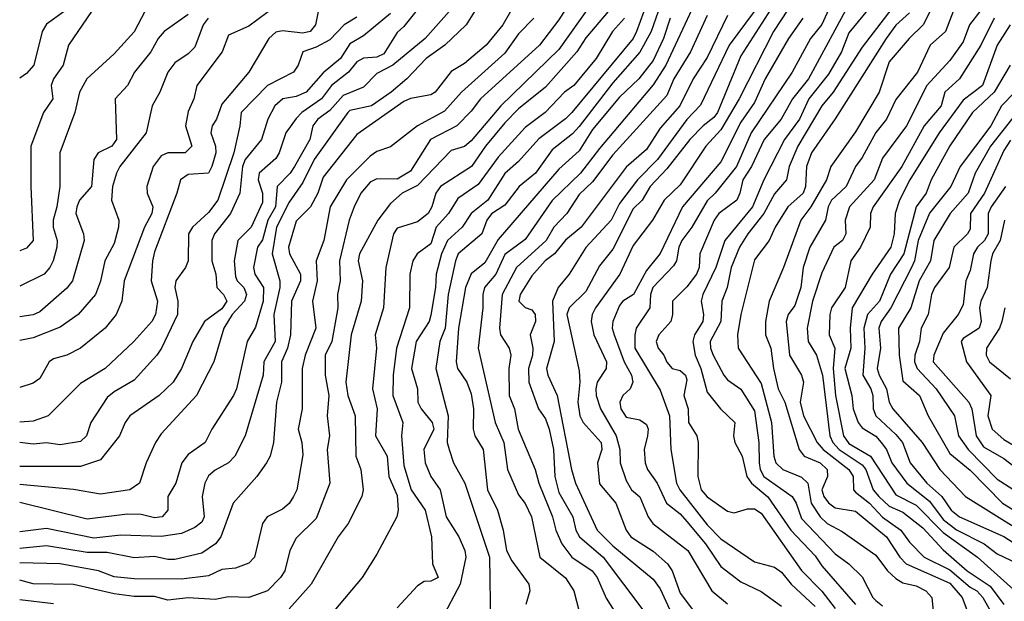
# Model space of a CAD drawing. Header units: metres. Extents: x -51132 to -49532, y -231222 to -229437.
# Tile 311 of 656: x -51132 to -51059, y -229855 to -229812. Entities that reach past the tile are written whole.
import ezdxf

# ---------------------------------------------------------------- set-up
doc = ezdxf.new("R2010")
doc.units = ezdxf.units.M
for name, color, linetype in [('CONTOUR_HALF', 8, 'Continuous'), ('CONTOUR_INDEX', 1, 'Continuous'), ('CONTOUR_INTER', 3, 'Continuous')]:
    doc.layers.add(name, color=color, linetype=linetype)

msp = doc.modelspace()

# ---------------------------------------------------------------- linework, layer by layer
at = {"layer": 'CONTOUR_HALF'}
for points, elevation in [([(-51062.808, -229808.759), (-51064.565, -229812.259), (-51065.598, -229813.259), (-51067.08, -229815.003), (-51067.832, -229817.259), (-51069.58, -229820.191), (-51071.401, -229822.759), (-51071.727, -229823.759), (-51072.886, -229825.759), (-51073.643, -229826.759), (-51074.918, -229830.259), (-51075.982, -229832.759), (-51076.26, -229834.259), (-51076.252, -229835.259), (-51075.864, -229836.259), (-51075.672, -229837.759), (-51075.31, -229839.259), (-51074.812, -229840.259), (-51073.763, -229843.759), (-51073.385, -229844.259), (-51072.196, -229844.759), (-51071.679, -229845.259), (-51071.652, -229845.759), (-51072.068, -229846.759), (-51071.928, -229847.259), (-51071.58, -229847.727), (-51071.08, -229848.091), (-51069.58, -229848.351), (-51067.269, -229850.259), (-51066.295, -229851.759), (-51065.831, -229852.259), (-51062.58, -229853.682), (-51061.66, -229854.759), (-51061.106, -229856.259)], 48.5), ([(-51110.58, -229809.36), (-51114.58, -229812.361), (-51116.08, -229813.014), (-51116.567, -229814.259), (-51118.438, -229816.759), (-51118.666, -229817.759), (-51119.08, -229818.693), (-51119.281, -229819.759), (-51118.8, -229821.259), (-51119.298, -229821.759), (-51120.58, -229821.766), (-51121.08, -229821.966), (-51121.68, -229822.759), (-51122.16, -229824.259), (-51122.121, -229824.759), (-51121.714, -229825.759), (-51121.782, -229826.259), (-51122.315, -229827.259), (-51123.842, -229831.259), (-51123.993, -229832.759), (-51124.427, -229833.759), (-51125.242, -229834.759), (-51127.066, -229836.259), (-51128.08, -229836.762), (-51129.08, -229837.045), (-51129.382, -229837.259), (-51130.08, -229838.506), (-51130.58, -229838.843), (-51131.58, -229839.168)], 62.5), ([(-51097.222, -229810.259), (-51098.456, -229812.259), (-51100.05, -229813.759), (-51101.434, -229814.759), (-51102.859, -229816.259), (-51104.016, -229817.259), (-51105.471, -229818.259), (-51107.08, -229818.61), (-51107.236, -229818.759), (-51109.734, -229822.259), (-51110.58, -229823.944), (-51111.58, -229825.406), (-51112.535, -229827.259), (-51112.842, -229829.259), (-51112.285, -229831.259), (-51112.28, -229831.759), (-51112.724, -229833.759), (-51112.627, -229835.759), (-51113.467, -229837.259), (-51113.514, -229838.259), (-51114.855, -229842.759), (-51115.626, -229844.259), (-51116.08, -229844.749), (-51117.08, -229845.289), (-51117.58, -229845.73), (-51117.837, -229846.259), (-51118.044, -229847.259), (-51117.907, -229848.759), (-51118.08, -229849.159), (-51118.58, -229849.551), (-51119.58, -229850), (-51121.08, -229850.222), (-51124.08, -229850.134), (-51126.08, -229850.341), (-51129.58, -229849.63), (-51131.58, -229849.882)], 59.5), ([(-51069.838, -229810.259), (-51073.062, -229816.259), (-51074.249, -229817.759), (-51075.102, -229819.259), (-51076.346, -229820.759), (-51077.284, -229822.759), (-51077.942, -229823.759), (-51078.149, -229824.759), (-51078.385, -229825.259), (-51079.715, -229826.259), (-51080.07, -229826.759), (-51081.139, -229829.259), (-51081.167, -229830.259), (-51081.366, -229830.759), (-51082.08, -229831.686), (-51083.159, -229832.759), (-51083.145, -229833.759), (-51083.269, -229834.259), (-51084.157, -229835.259), (-51084.359, -229835.759), (-51084.213, -229836.259), (-51083.794, -229836.759), (-51083.58, -229837.292), (-51083.189, -229837.759), (-51082.58, -229837.915), (-51082.19, -229838.259), (-51082.08, -229838.601), (-51082.302, -229839.759), (-51081.98, -229840.759), (-51081.958, -229841.759), (-51081.34, -229842.759), (-51081.238, -229843.259), (-51081.269, -229845.759), (-51081.039, -229846.759), (-51080.58, -229847.283), (-51079.08, -229848.35), (-51078.58, -229848.476), (-51077.58, -229848.159), (-51077.08, -229848.177), (-51076.58, -229848.487), (-51073.58, -229852.736), (-51072.08, -229854.283), (-51071.08, -229855.56)], 50.5), ([(-51066.08, -229809.955), (-51069.08, -229813.926), (-51071.247, -229817.259), (-51072.08, -229818.273), (-51073.85, -229821.259), (-51074.511, -229822.759), (-51074.706, -229823.759), (-51075.58, -229824.795), (-51076.378, -229826.259), (-51077.563, -229827.759), (-51078.18, -229828.759), (-51078.808, -229830.259), (-51079.104, -229831.759), (-51079.487, -229832.759), (-51079.557, -229834.259), (-51080.354, -229835.759), (-51080.34, -229836.259), (-51080.143, -229836.759), (-51079.35, -229838.259), (-51079.08, -229838.604), (-51078.08, -229839.296), (-51077.08, -229840.907), (-51076.754, -229843.259), (-51076.727, -229844.759), (-51076.652, -229845.259), (-51076.38, -229845.759), (-51074.289, -229847.259), (-51073.969, -229847.759), (-51073.58, -229848.883), (-51071.08, -229851.503), (-51070.08, -229852.251), (-51069.08, -229853.212), (-51068.299, -229854.759), (-51068.08, -229854.98), (-51067.58, -229855.364)], 49.5), ([(-51102.201, -229811.259), (-51103.08, -229812.379), (-51103.58, -229812.817), (-51104.58, -229814.403), (-51105.08, -229814.652), (-51106.08, -229814.721), (-51106.58, -229814.996), (-51107.193, -229815.759), (-51108.452, -229816.759), (-51109.181, -229817.759), (-51110.647, -229818.759), (-51111.08, -229819.203), (-51111.844, -229820.259), (-51112.329, -229821.759), (-51112.58, -229822.182), (-51113.819, -229823.259), (-51113.892, -229823.759), (-51113.579, -229824.759), (-51113.58, -229825.434), (-51114.41, -229827.259), (-51115.392, -229828.259), (-51115.663, -229829.759), (-51115.58, -229830.926), (-51115.438, -229831.259), (-51114.944, -229831.759), (-51114.75, -229832.259), (-51114.9, -229832.759), (-51115.818, -229833.759), (-51116.426, -229834.759), (-51117.181, -229837.259), (-51118.477, -229839.759), (-51121.08, -229842.616), (-51121.516, -229843.259), (-51122.206, -229844.759), (-51122.7, -229846.259), (-51123.419, -229846.759), (-51125.58, -229847.091), (-51127.58, -229846.736), (-51131.58, -229846.363)], 60.5), ([(-51126.257, -229811.259), (-51127.954, -229813.759), (-51128.349, -229815.259), (-51129.066, -229816.259), (-51129.253, -229816.759), (-51129.118, -229817.759), (-51129.805, -229818.759), (-51130.75, -229821.259), (-51130.753, -229824.259), (-51130.569, -229828.259), (-51131.08, -229828.831), (-51131.58, -229829.022)], 64.5), ([(-51089.212, -229810.759), (-51091.58, -229814.099), (-51095.897, -229818.259), (-51098.08, -229820.873), (-51098.58, -229821.274), (-51099.58, -229821.575), (-51102.08, -229824.174), (-51103.2, -229824.759), (-51104.08, -229825.519), (-51105.025, -229826.759), (-51106.368, -229829.259), (-51106.464, -229829.759), (-51106.144, -229831.259), (-51106.258, -229832.759), (-51106.999, -229835.259), (-51107.397, -229838.759), (-51107.227, -229839.759), (-51106.693, -229841.259), (-51106.653, -229844.259), (-51106.268, -229845.259), (-51106.109, -229846.759), (-51106.191, -229847.259), (-51107.214, -229849.259), (-51107.951, -229850.259), (-51109.962, -229853.759), (-51111.58, -229855.583)], 57.5), ([(-51084.209, -229811.259), (-51084.737, -229812.759), (-51085.58, -229814.295), (-51087.58, -229816.554), (-51090.08, -229819.793), (-51090.58, -229820.337), (-51092.08, -229821.531), (-51093.316, -229823.259), (-51094.521, -229824.259), (-51095.58, -229825.628), (-51096.58, -229826.288), (-51096.933, -229826.759), (-51097.292, -229827.759), (-51099.056, -229829.259), (-51099.246, -229829.759), (-51099.787, -229832.259), (-51100.025, -229834.759), (-51100.413, -229835.759), (-51100.718, -229837.759), (-51099.798, -229841.259), (-51099.87, -229843.259), (-51099.731, -229843.759), (-51099.402, -229844.759), (-51098.551, -229846.259), (-51096.739, -229851.759), (-51096.645, -229856.759)], 55.5), ([(-51081.536, -229810.759), (-51083.652, -229815.259), (-51084.58, -229816.7), (-51088.58, -229821.438), (-51089.967, -229823.259), (-51092.08, -229825.286), (-51094.08, -229828.189), (-51095.58, -229829.304), (-51096.25, -229830.759), (-51097.093, -229831.759), (-51097.236, -229832.259), (-51097.222, -229833.259), (-51097.561, -229836.259), (-51096.298, -229841.759), (-51095.657, -229843.259), (-51095.406, -229845.259), (-51094.58, -229847.137), (-51094.08, -229847.775), (-51093.606, -229848.759), (-51093, -229851.759), (-51091.08, -229853.292), (-51090.479, -229854.259), (-51089.303, -229858.759)], 54.5), ([(-51075.646, -229810.759), (-51078.08, -229814.56), (-51079.805, -229818.759), (-51080.08, -229819.143), (-51080.884, -229819.759), (-51081.863, -229820.759), (-51083.58, -229822.936), (-51084.819, -229824.259), (-51085.402, -229825.259), (-51086.08, -229825.903), (-51087.58, -229828.892), (-51088.58, -229830.133), (-51089.58, -229832.044), (-51090.816, -229833.259), (-51090.998, -229833.759), (-51090.08, -229837.942), (-51090.026, -229838.759), (-51090.18, -229840.259), (-51090.024, -229841.259), (-51089.792, -229841.759), (-51088.458, -229843.259), (-51088.4, -229843.759), (-51088.727, -229844.759), (-51088.58, -229846.322), (-51087.368, -229847.759), (-51086.586, -229849.759), (-51086.256, -229850.259), (-51084.58, -229851.303), (-51083.528, -229852.259), (-51083.187, -229852.759), (-51082.58, -229854.426), (-51080.463, -229857.259)], 52.5), ([(-51060.367, -229811.259), (-51061.112, -229812.259), (-51061.58, -229813.506), (-51062.58, -229814.907), (-51064.29, -229816.759), (-51065.79, -229819.759), (-51067.58, -229822.157), (-51068.199, -229823.759), (-51070.031, -229825.759), (-51070.334, -229826.759), (-51070.291, -229827.759), (-51070.553, -229828.259), (-51071.183, -229828.759), (-51072.08, -229830.667), (-51072.758, -229832.759), (-51073.17, -229834.759), (-51073.08, -229835.759), (-51072.465, -229836.759), (-51072.017, -229838.259), (-51071.484, -229842.759), (-51071.269, -229843.259), (-51070.803, -229843.759), (-51069.08, -229844.903), (-51068.811, -229845.259), (-51068.264, -229846.759), (-51067.851, -229847.259), (-51067.08, -229847.962), (-51066.08, -229848.419), (-51064.58, -229849.582), (-51063.08, -229851.206), (-51061.284, -229852.759), (-51059.58, -229853.9), (-51058.58, -229855.265)], 47.5), ([(-51119.08, -229811.488), (-51120.867, -229812.759), (-51121.311, -229813.259), (-51121.858, -229814.259), (-51123.057, -229815.759), (-51123.589, -229816.759), (-51124.489, -229817.759), (-51124.401, -229820.759), (-51124.733, -229821.259), (-51125.763, -229821.759), (-51126.07, -229822.259), (-51126.252, -229824.259), (-51127.137, -229825.259), (-51127.352, -229825.759), (-51127.426, -229826.259), (-51126.847, -229827.759), (-51126.807, -229828.259), (-51127.66, -229831.259), (-51128.08, -229831.794), (-51130.08, -229833.562), (-51130.58, -229833.767), (-51131.58, -229833.914)], 63.5), ([(-51106.58, -229811.68), (-51107.507, -229812.259), (-51108.58, -229813.372), (-51109.58, -229813.915), (-51110.588, -229814.259), (-51110.934, -229815.259), (-51111.258, -229815.759), (-51113.209, -229816.759), (-51115.153, -229818.759), (-51115.246, -229819.759), (-51115.703, -229821.759), (-51116.872, -229825.259), (-51117.58, -229826.178), (-51118.757, -229827.259), (-51119.068, -229827.759), (-51119.093, -229829.759), (-51119.288, -229830.259), (-51119.994, -229831.259), (-51120.074, -229831.759), (-51119.846, -229832.759), (-51119.862, -229833.759), (-51121.055, -229836.259), (-51121.405, -229836.759), (-51123.08, -229838.615), (-51124.58, -229839.481), (-51125.08, -229839.897), (-51126.306, -229841.759), (-51126.621, -229842.759), (-51127.08, -229843.167), (-51128.58, -229843.429), (-51129.58, -229843.284), (-51130.58, -229843.366), (-51131.58, -229843.253)], 61.5), ([(-51093.433, -229811.759), (-51094.58, -229812.933), (-51095.58, -229814.353), (-51098.812, -229817.259), (-51100.08, -229818.667), (-51102.08, -229819.748), (-51104.08, -229821.302), (-51105.08, -229821.655), (-51105.58, -229822.013), (-51107.345, -229823.759), (-51108.553, -229825.759), (-51109.009, -229828.259), (-51109.589, -229829.759), (-51109.51, -229831.259), (-51109.869, -229832.759), (-51109.624, -229834.759), (-51110.402, -229836.759), (-51110.619, -229837.759), (-51110.626, -229840.759), (-51110.932, -229842.259), (-51110.641, -229843.259), (-51110.58, -229844.156), (-51111.027, -229846.759), (-51111.264, -229847.259), (-51111.58, -229847.782), (-51112.08, -229848.194), (-51113.234, -229848.759), (-51113.565, -229849.259), (-51114.166, -229851.759), (-51114.58, -229852.19), (-51115.58, -229852.564), (-51116.58, -229852.665), (-51117.58, -229853.142), (-51119.58, -229853.4), (-51123.08, -229853.362), (-51124.58, -229853.21), (-51125.732, -229852.759), (-51128.58, -229852.262), (-51131.58, -229852.186)], 58.5), ([(-51086.712, -229811.759), (-51087.595, -229812.759), (-51088.816, -229814.759), (-51090.47, -229816.759), (-51091.155, -229817.259), (-51092.601, -229818.759), (-51094.08, -229819.88), (-51096.08, -229822.074), (-51097.58, -229824.111), (-51099.08, -229825.155), (-51099.774, -229826.259), (-51100.687, -229827.259), (-51101.08, -229828.514), (-51102.092, -229829.259), (-51102.427, -229829.759), (-51102.649, -229830.759), (-51102.671, -229833.259), (-51103.64, -229836.259), (-51103.879, -229838.259), (-51103.892, -229839.759), (-51103.155, -229841.759), (-51103.255, -229842.759), (-51103.08, -229844.961), (-51102.546, -229846.759), (-51101.513, -229848.259), (-51101.044, -229850.259), (-51100.968, -229852.259), (-51100.547, -229853.259), (-51101.08, -229853.547), (-51101.58, -229853.56), (-51102.08, -229853.886), (-51103.58, -229855.525)], 56.5), ([(-51079.08, -229811.57), (-51080.58, -229814.669), (-51081.629, -229816.259), (-51082.622, -229818.259), (-51084.08, -229819.932), (-51085.08, -229821.497), (-51086.58, -229822.83), (-51089.925, -229827.259), (-51091.08, -229828.223), (-51091.92, -229829.259), (-51092.593, -229829.759), (-51093.58, -229830.89), (-51094.443, -229832.259), (-51094.559, -229832.759), (-51094.08, -229833.223), (-51093.58, -229833.405), (-51093.351, -229833.759), (-51093.322, -229834.259), (-51093.702, -229835.259), (-51093.511, -229836.259), (-51093.535, -229836.759), (-51093.836, -229837.759), (-51093.818, -229838.759), (-51093.097, -229840.759), (-51092.58, -229841.502), (-51092.313, -229842.259), (-51091.976, -229843.759), (-51091.89, -229845.759), (-51091.58, -229846.969), (-51090.555, -229848.759), (-51090.315, -229849.759), (-51090.042, -229850.259), (-51088.29, -229851.759), (-51085.284, -229855.759)], 53.5), ([(-51073.498, -229811.759), (-51074.555, -229813.259), (-51076.279, -229816.259), (-51077.08, -229818.009), (-51078.08, -229819.47), (-51079.58, -229822.419), (-51082.406, -229825.759), (-51084.08, -229829.223), (-51085.08, -229830.493), (-51086.047, -229832.259), (-51086.827, -229832.759), (-51087.08, -229833.087), (-51087.585, -229834.259), (-51087.63, -229834.759), (-51087.479, -229835.259), (-51086.74, -229837.259), (-51086.185, -229838.259), (-51086.106, -229838.759), (-51086.301, -229839.259), (-51086.849, -229839.759), (-51087.05, -229840.259), (-51086.981, -229840.759), (-51086.58, -229841.373), (-51085.58, -229841.569), (-51085.08, -229841.91), (-51084.958, -229842.259), (-51085.001, -229842.759), (-51085.261, -229843.759), (-51085.193, -229844.759), (-51085.017, -229845.259), (-51084.302, -229846.259), (-51083.591, -229847.759), (-51082.58, -229848.542), (-51082.08, -229849.119), (-51080.706, -229850.759), (-51079.58, -229852.441), (-51078.08, -229853.585), (-51076.58, -229854.315), (-51075.08, -229855.382)], 51.5), ([(-51058.104, -229812.259), (-51059.06, -229813.759), (-51060.168, -229816.759), (-51061.58, -229817.853), (-51063.368, -229820.259), (-51065.556, -229823.759), (-51066.306, -229825.259), (-51066.633, -229826.259), (-51066.706, -229827.759), (-51066.955, -229828.759), (-51068.347, -229830.759), (-51069.816, -229833.259), (-51069.975, -229834.759), (-51069.919, -229836.259), (-51070.359, -229837.759), (-51069.863, -229839.759), (-51069.759, -229840.759), (-51069.387, -229841.759), (-51069.08, -229842.148), (-51068.08, -229842.788), (-51067.672, -229843.259), (-51067.29, -229843.759), (-51066.872, -229844.759), (-51065.777, -229846.259), (-51064.08, -229847.608), (-51063.08, -229848.95), (-51062.08, -229849.737), (-51060.035, -229850.759), (-51059.08, -229851.519), (-51056.58, -229852.7)], 46.5), ([(-51057.754, -229817.259), (-51058.744, -229818.259), (-51059.538, -229819.759), (-51061.824, -229822.759), (-51062.518, -229824.259), (-51064.08, -229826.242), (-51064.926, -229828.259), (-51065.212, -229829.759), (-51065.421, -229830.259), (-51066.953, -229833.259), (-51067.663, -229834.259), (-51067.837, -229834.759), (-51067.717, -229836.259), (-51067.976, -229837.759), (-51067.835, -229838.259), (-51067.28, -229839.259), (-51067.072, -229840.259), (-51066.817, -229840.759), (-51064.622, -229843.259), (-51063.311, -229845.259), (-51061.428, -229847.259), (-51057.407, -229849.759)], 45.5), ([(-51058.08, -229820.805), (-51058.58, -229821.576), (-51060.003, -229824.759), (-51061.037, -229826.259), (-51061.08, -229827.407), (-51061.275, -229827.759), (-51062.288, -229828.759), (-51062.623, -229830.259), (-51063.73, -229831.759), (-51063.935, -229832.259), (-51064.195, -229833.759), (-51064.701, -229834.759), (-51064.838, -229835.759), (-51065.175, -229836.759), (-51065.206, -229837.259), (-51064.999, -229837.759), (-51063.604, -229839.259), (-51062.228, -229841.259), (-51061.946, -229842.759), (-51061.215, -229843.759), (-51059.08, -229845.957), (-51055.58, -229848.205)], 44.5), ([(-51058.52, -229826.759), (-51058.848, -229828.259), (-51059.413, -229829.259), (-51059.545, -229829.759), (-51059.807, -229831.759), (-51060.283, -229832.759), (-51060.375, -229833.259), (-51060.253, -229834.259), (-51060.395, -229834.759), (-51061.58, -229835.532), (-51061.743, -229835.759), (-51061.339, -229837.259), (-51059.536, -229839.759), (-51059.765, -229841.259), (-51059.442, -229842.259), (-51058.58, -229843.029), (-51054.58, -229845.383)], 43.5), ([(-51129.08, -229855.217), (-51131.58, -229854.928)], 57.5)]:
    msp.add_lwpolyline(points, dxfattribs=dict(at, elevation=elevation))
at = {"layer": 'CONTOUR_INDEX'}
for points, elevation in [([(-51099.728, -229811.259), (-51101.506, -229813.259), (-51103.906, -229815.259), (-51105.08, -229815.871), (-51106.08, -229816.875), (-51107.58, -229817.502), (-51108.58, -229818.623), (-51109.468, -229819.259), (-51109.832, -229819.759), (-51110.069, -229820.759), (-51111.199, -229822.759), (-51111.518, -229823.259), (-51112.475, -229824.259), (-51112.602, -229825.759), (-51113.161, -229826.759), (-51113.58, -229828.203), (-51113.946, -229828.759), (-51114.224, -229830.259), (-51114.141, -229830.759), (-51113.503, -229831.759), (-51113.526, -229832.759), (-51114.08, -229834.679), (-51114.709, -229835.759), (-51115.503, -229839.259), (-51115.72, -229839.759), (-51117.335, -229842.259), (-51117.829, -229843.259), (-51119.08, -229844.126), (-51119.551, -229844.759), (-51119.997, -229846.259), (-51120.601, -229847.259), (-51120.596, -229848.259), (-51121.003, -229848.759), (-51121.58, -229848.849), (-51122.58, -229848.595), (-51123.58, -229848.568), (-51126.58, -229848.942), (-51131.58, -229847.698)], 60), ([(-51128.276, -229811.259), (-51129.58, -229812.209), (-51129.904, -229812.759), (-51130.539, -229815.259), (-51131.08, -229815.878), (-51131.58, -229816.206)], 65), ([(-51068.34, -229810.759), (-51070.08, -229812.842), (-51070.627, -229814.259), (-51071.58, -229815.906), (-51073.049, -229817.759), (-51073.724, -229819.259), (-51074.853, -229820.759), (-51076.374, -229823.759), (-51077.215, -229825.759), (-51079.265, -229828.259), (-51079.95, -229830.259), (-51080.897, -229832.259), (-51081.029, -229832.759), (-51080.851, -229833.759), (-51080.892, -229834.259), (-51081.526, -229835.259), (-51081.647, -229835.759), (-51081.469, -229836.759), (-51081.048, -229837.759), (-51080.58, -229839.504), (-51079.596, -229840.759), (-51078.531, -229841.759), (-51078.627, -229842.759), (-51078.539, -229843.259), (-51077.979, -229844.259), (-51077.636, -229845.759), (-51077.297, -229846.259), (-51076.08, -229847.28), (-51074.371, -229849.759), (-51072.58, -229851.649), (-51072.08, -229852.399), (-51069.583, -229855.259)], 50), ([(-51083.317, -229811.759), (-51083.816, -229813.259), (-51084.58, -229814.905), (-51085.664, -229816.259), (-51087.08, -229817.613), (-51089.08, -229820.026), (-51090.08, -229821.617), (-51091.58, -229822.974), (-51096.08, -229828.192), (-51097.08, -229829.905), (-51098.08, -229830.731), (-51098.503, -229831.759), (-51099.032, -229834.759), (-51099.209, -229837.259), (-51099.094, -229837.759), (-51098.413, -229838.759), (-51098.08, -229839.647), (-51097.91, -229840.759), (-51097.934, -229842.259), (-51097.817, -229842.759), (-51097.196, -229843.759), (-51096.883, -229846.759), (-51096.127, -229848.259), (-51095.71, -229849.759), (-51095.469, -229851.259), (-51095.08, -229852.039), (-51093.804, -229853.759), (-51093.729, -229854.259), (-51094.038, -229855.259)], 55), ([(-51057.08, -229818.129), (-51059.559, -229821.259), (-51060.714, -229823.259), (-51061.223, -229824.759), (-51062.547, -229826.259), (-51063.761, -229828.259), (-51064.015, -229829.759), (-51064.865, -229831.259), (-51065.468, -229833.259), (-51066.394, -229834.759), (-51066.328, -229836.759), (-51066.08, -229838.66), (-51064.823, -229839.759), (-51064.182, -229841.259), (-51062.58, -229844.073), (-51061.08, -229845.313), (-51058.681, -229847.759), (-51056.58, -229849.024)], 45)]:
    msp.add_lwpolyline(points, dxfattribs=dict(at, elevation=elevation))
at = {"layer": 'CONTOUR_INTER'}
for points, elevation in [([(-51070.58, -229808.883), (-51072.08, -229812.242), (-51072.927, -229813.259), (-51074.268, -229815.759), (-51077.328, -229820.259), (-51078.413, -229822.759), (-51079.993, -229824.759), (-51080.58, -229825.316), (-51081.71, -229827.259), (-51082.452, -229828.259), (-51082.675, -229828.759), (-51082.851, -229829.759), (-51083.08, -229830.146), (-51084.609, -229831.759), (-51084.78, -229832.259), (-51084.842, -229833.259), (-51085.842, -229834.759), (-51085.947, -229835.259), (-51085.959, -229836.259), (-51084.08, -229839.377), (-51083.374, -229841.259), (-51083.268, -229843.759), (-51082.847, -229846.259), (-51082.615, -229846.759), (-51080.58, -229849.353), (-51079.58, -229850.389), (-51077.08, -229852.091), (-51075.58, -229852.492), (-51075.08, -229852.861), (-51074.343, -229853.759), (-51072.58, -229855.406)], 51), ([(-51089.94, -229809.259), (-51091.58, -229811.881), (-51093.028, -229813.759), (-51097.397, -229817.759), (-51098.08, -229818.657), (-51099.162, -229819.759), (-51101.094, -229820.759), (-51102.58, -229823.123), (-51103.58, -229823.72), (-51105.08, -229823.695), (-51105.58, -229823.939), (-51106.266, -229824.759), (-51106.778, -229825.759), (-51107.142, -229826.759), (-51107.865, -229829.759), (-51107.795, -229831.259), (-51107.999, -229832.259), (-51107.985, -229833.259), (-51108.415, -229835.759), (-51108.925, -229836.759), (-51108.922, -229838.259), (-51108.656, -229839.759), (-51108.78, -229841.259), (-51108.608, -229842.759), (-51108.773, -229843.759), (-51108.565, -229846.259), (-51109.58, -229848.887), (-51111.08, -229850.351), (-51111.532, -229851.259), (-51111.921, -229852.759), (-51112.226, -229853.259), (-51113.2, -229854.259), (-51114.58, -229854.755), (-51116.08, -229854.707), (-51117.08, -229854.891), (-51119.08, -229854.775), (-51120.58, -229854.939), (-51121.58, -229854.685), (-51123.08, -229854.665), (-51124.58, -229854.471), (-51127.58, -229853.778), (-51130.58, -229853.737), (-51131.58, -229853.472)], 58), ([(-51095.08, -229811.082), (-51095.752, -229812.259), (-51096.982, -229813.759), (-51098.58, -229815.132), (-51099.58, -229815.721), (-51100.762, -229817.259), (-51101.08, -229817.448), (-51102.58, -229817.734), (-51103.08, -229817.94), (-51106.58, -229820.406), (-51109.08, -229823.553), (-51109.468, -229824.759), (-51110.018, -229825.759), (-51111.08, -229826.817), (-51111.643, -229828.759), (-51111.56, -229829.259), (-51110.74, -229830.759), (-51110.744, -229831.259), (-51111.413, -229832.759), (-51111.493, -229835.259), (-51111.721, -229836.259), (-51112.149, -229837.259), (-51112.156, -229838.759), (-51112.537, -229840.259), (-51112.76, -229843.259), (-51113.001, -229844.259), (-51113.279, -229844.759), (-51113.977, -229845.759), (-51115.733, -229847.759), (-51116.67, -229850.259), (-51117.053, -229850.759), (-51118.08, -229851.466), (-51120.08, -229851.93), (-51120.58, -229851.922), (-51121.58, -229851.711), (-51123.08, -229851.803), (-51125.08, -229851.416), (-51126.58, -229851.42), (-51129.58, -229850.909), (-51131.58, -229851.103)], 59), ([(-51109.438, -229811.259), (-51109.629, -229812.259), (-51110.034, -229812.759), (-51110.58, -229812.868), (-51112.08, -229812.701), (-51112.58, -229812.8), (-51113.091, -229813.259), (-51114.58, -229815.766), (-51116.58, -229818.153), (-51116.989, -229819.259), (-51117.301, -229819.759), (-51117.39, -229820.259), (-51117.064, -229821.259), (-51117.042, -229821.759), (-51117.332, -229822.759), (-51117.58, -229823.261), (-51119.08, -229823.351), (-51119.661, -229823.759), (-51119.916, -229824.759), (-51121.58, -229829.109), (-51121.739, -229829.759), (-51121.829, -229831.259), (-51121.364, -229832.759), (-51121.508, -229833.759), (-51121.778, -229834.259), (-51123.11, -229835.759), (-51125.249, -229837.759), (-51127.08, -229838.882), (-51129.476, -229841.259), (-51130.58, -229841.669), (-51131.58, -229841.738)], 62), ([(-51122.295, -229811.259), (-51123.08, -229812.778), (-51124.58, -229814.414), (-51126.609, -229816.259), (-51127.154, -229817.259), (-51127.492, -229818.759), (-51128.603, -229821.759), (-51128.604, -229824.259), (-51128.815, -229825.759), (-51129.102, -229826.759), (-51129.099, -229827.259), (-51128.795, -229828.259), (-51128.818, -229828.759), (-51129.096, -229829.759), (-51129.334, -229830.259), (-51129.776, -229830.759), (-51131.58, -229831.655)], 64), ([(-51087.918, -229811.259), (-51089.58, -229813.216), (-51090.256, -229814.259), (-51092.58, -229816.893), (-51094.58, -229818.501), (-51095.58, -229819.54), (-51097.03, -229821.259), (-51098.055, -229822.759), (-51100.362, -229824.259), (-51100.72, -229824.759), (-51101.003, -229825.759), (-51101.289, -229826.259), (-51102.08, -229826.885), (-51103.58, -229827.333), (-51103.856, -229827.759), (-51104.431, -229830.259), (-51104.584, -229833.259), (-51105.212, -229835.259), (-51105.12, -229836.259), (-51105.412, -229839.259), (-51105.065, -229840.759), (-51105.191, -229842.759), (-51104.32, -229844.259), (-51104.201, -229845.759), (-51103.58, -229847.174), (-51103.51, -229848.259), (-51103.604, -229848.759), (-51105.08, -229851.537), (-51106.166, -229853.259), (-51108.285, -229855.759)], 57), ([(-51085.286, -229811.259), (-51085.822, -229812.759), (-51086.08, -229813.283), (-51090.63, -229818.759), (-51091.08, -229819.226), (-51093.08, -229820.71), (-51094.58, -229822.386), (-51095.58, -229823.276), (-51096.865, -229825.259), (-51098.08, -229826.253), (-51098.755, -229827.259), (-51099.839, -229828.259), (-51100.281, -229829.259), (-51100.682, -229830.759), (-51100.727, -229831.759), (-51101.08, -229833.81), (-51101.207, -229834.259), (-51102.158, -229835.759), (-51102.525, -229837.759), (-51102.062, -229839.259), (-51102.038, -229840.259), (-51101.802, -229840.759), (-51100.971, -229841.759), (-51100.858, -229842.259), (-51101.597, -229843.759), (-51101.491, -229844.759), (-51101.092, -229845.759), (-51100.389, -229846.759), (-51099.947, -229848.759), (-51098.997, -229850.259), (-51098.555, -229851.259), (-51098.495, -229851.759), (-51098.914, -229853.759), (-51100.08, -229855.973)], 56), ([(-51077.084, -229811.259), (-51078.962, -229813.759), (-51081.08, -229818.211), (-51082.08, -229819.278), (-51084.272, -229822.259), (-51085.757, -229823.759), (-51087.08, -229825.524), (-51087.704, -229826.759), (-51089.58, -229828.782), (-51090.831, -229830.759), (-51091.64, -229831.759), (-51092.052, -229832.759), (-51091.928, -229835.759), (-51092.492, -229837.759), (-51092.399, -229838.259), (-51091.719, -229839.759), (-51090.643, -229845.259), (-51090.349, -229846.259), (-51088.734, -229849.759), (-51087.58, -229850.907), (-51084.58, -229853.378), (-51084.08, -229854.111), (-51083.071, -229856.259)], 53), ([(-51074.58, -229811.096), (-51075.652, -229812.759), (-51078.217, -229817.759), (-51079.58, -229820.046), (-51080.68, -229821.259), (-51082.58, -229824.136), (-51083.769, -229825.259), (-51084.644, -229826.759), (-51086.08, -229828.629), (-51087.072, -229830.759), (-51088.855, -229833.259), (-51089.114, -229833.759), (-51089.195, -229834.259), (-51089.002, -229835.259), (-51088.05, -229837.259), (-51088.08, -229837.76), (-51088.736, -229838.759), (-51088.852, -229839.259), (-51088.808, -229839.759), (-51088.489, -229840.759), (-51087.34, -229842.759), (-51087.061, -229843.759), (-51087.044, -229844.759), (-51086.58, -229846.059), (-51086.186, -229846.759), (-51085.58, -229847.276), (-51084.963, -229848.759), (-51084.602, -229849.259), (-51082.016, -229851.259), (-51080.226, -229854.259), (-51079.08, -229855.216)], 52), ([(-51062.129, -229810.759), (-51062.895, -229812.759), (-51064.03, -229813.759), (-51064.978, -229815.759), (-51066.58, -229817.79), (-51067.289, -229819.259), (-51068.08, -229820.252), (-51069.08, -229822.093), (-51069.588, -229822.759), (-51070.266, -229824.259), (-51071.353, -229825.259), (-51071.598, -229825.759), (-51071.805, -229826.759), (-51072.956, -229828.759), (-51073.454, -229830.259), (-51073.626, -229831.759), (-51074.08, -229833.075), (-51074.572, -229833.759), (-51074.728, -229834.259), (-51074.466, -229836.759), (-51073.587, -229838.259), (-51073.443, -229838.759), (-51073.679, -229840.259), (-51073.425, -229841.259), (-51072.417, -229843.259), (-51071.985, -229843.759), (-51070.062, -229845.259), (-51069.761, -229845.759), (-51069.721, -229846.759), (-51069.58, -229846.932), (-51068.544, -229847.759), (-51067.58, -229848.788), (-51066.222, -229849.759), (-51065.58, -229850.637), (-51064.49, -229851.759), (-51062.58, -229852.694), (-51061.08, -229853.98), (-51060.59, -229854.259), (-51060.125, -229854.759), (-51059.558, -229855.759)], 48), ([(-51104.08, -229811.407), (-51106.08, -229813.062), (-51107.08, -229813.675), (-51107.773, -229814.759), (-51109.08, -229815.83), (-51110.318, -229817.259), (-51111.08, -229817.573), (-51112.048, -229817.759), (-51112.646, -229818.259), (-51113.177, -229819.259), (-51113.651, -229820.759), (-51114.854, -229822.259), (-51115.051, -229822.759), (-51115.258, -229824.759), (-51115.943, -229826.259), (-51117.136, -229827.759), (-51117.321, -229828.259), (-51117.337, -229829.759), (-51117.022, -229830.759), (-51116.967, -229831.759), (-51116.474, -229832.259), (-51116.225, -229832.759), (-51116.58, -229833.324), (-51117.88, -229834.259), (-51118.748, -229835.759), (-51119.574, -229837.759), (-51120.196, -229838.759), (-51121.228, -229839.759), (-51123.415, -229841.259), (-51123.766, -229841.759), (-51124.181, -229842.759), (-51125.58, -229844.54), (-51127.08, -229845.04), (-51131.58, -229845.03)], 61), ([(-51117.601, -229811.759), (-51117.979, -229812.259), (-51118.58, -229813.925), (-51119.08, -229814.412), (-51120.08, -229815.064), (-51120.585, -229815.759), (-51121.176, -229817.259), (-51121.746, -229818.259), (-51122.21, -229820.259), (-51124.143, -229822.759), (-51124.391, -229823.259), (-51124.691, -229824.259), (-51124.77, -229825.259), (-51124.223, -229826.759), (-51124.252, -229827.259), (-51124.58, -229828.488), (-51125.275, -229829.759), (-51125.58, -229831.273), (-51125.945, -229832.259), (-51127.243, -229833.759), (-51128.58, -229834.699), (-51130.58, -229835.48), (-51131.58, -229835.679)], 63), ([(-51080.58, -229811.554), (-51081.826, -229814.259), (-51083.064, -229816.259), (-51083.58, -229817.493), (-51087.58, -229821.898), (-51089.08, -229823.912), (-51090.08, -229824.849), (-51091, -229826.259), (-51091.968, -229827.259), (-51092.535, -229828.259), (-51094.723, -229830.259), (-51095.78, -229832.259), (-51095.995, -229834.759), (-51095.925, -229835.259), (-51095.266, -229836.259), (-51095.149, -229836.759), (-51095.297, -229837.759), (-51095.259, -229839.759), (-51094.881, -229840.759), (-51094.603, -229842.259), (-51093.342, -229845.259), (-51093.063, -229846.259), (-51092.052, -229848.759), (-51091.815, -229849.759), (-51091.357, -229850.759), (-51090.63, -229851.759), (-51089.118, -229852.759), (-51088.739, -229853.259), (-51088.08, -229854.798), (-51086.834, -229856.759)], 54), ([(-51065.58, -229811.355), (-51066.58, -229812.28), (-51067.315, -229813.259), (-51071.08, -229819.227), (-51072.844, -229821.759), (-51073.224, -229822.759), (-51073.28, -229824.259), (-51073.465, -229824.759), (-51074.597, -229825.759), (-51075.528, -229827.259), (-51075.99, -229828.259), (-51077.08, -229829.694), (-51078.089, -229833.759), (-51078.329, -229835.259), (-51078.283, -229836.259), (-51076.58, -229838.864), (-51075.807, -229841.759), (-51075.648, -229844.259), (-51075.486, -229844.759), (-51074.97, -229845.259), (-51073.58, -229845.813), (-51073.125, -229846.259), (-51072.863, -229847.759), (-51072.192, -229848.759), (-51071.685, -229849.259), (-51070.58, -229849.841), (-51068.08, -229851.608), (-51067.203, -229852.759), (-51066.58, -229853.344), (-51066.08, -229853.658), (-51065.08, -229853.877), (-51064.358, -229854.259), (-51063.918, -229854.759), (-51063.815, -229855.759)], 49), ([(-51059.286, -229811.759), (-51060.279, -229813.759), (-51061.875, -229816.259), (-51062.961, -229817.259), (-51063.226, -229818.259), (-51064.492, -229819.759), (-51066.133, -229822.759), (-51068.258, -229825.759), (-51068.462, -229826.259), (-51068.482, -229827.259), (-51069.215, -229828.759), (-51069.931, -229829.759), (-51070.34, -229831.759), (-51071.353, -229833.259), (-51071.482, -229833.759), (-51071.529, -229835.259), (-51071.118, -229836.259), (-51071.247, -229837.759), (-51071.055, -229839.759), (-51070.469, -229842.759), (-51070.08, -229843.327), (-51068.456, -229844.259), (-51066.58, -229847.132), (-51065.08, -229847.9), (-51063.08, -229849.918), (-51060.536, -229851.759), (-51057.58, -229854.403)], 47), ([(-51058.1, -229815.259), (-51059.293, -229817.259), (-51060.907, -229818.759), (-51062.58, -229821.226), (-51063.967, -229823.759), (-51064.345, -229824.759), (-51065.08, -229825.769), (-51065.991, -229829.259), (-51066.971, -229830.759), (-51067.791, -229832.759), (-51068.678, -229833.759), (-51068.952, -229834.759), (-51068.877, -229836.259), (-51069.045, -229838.259), (-51068.434, -229839.259), (-51068.29, -229839.759), (-51068.258, -229840.759), (-51068.063, -229841.259), (-51066.58, -229842.643), (-51066.093, -229843.259), (-51065.529, -229844.759), (-51064.282, -229846.259), (-51063.171, -229847.259), (-51062.481, -229848.259), (-51061.863, -229848.759), (-51058.58, -229850.213), (-51055.58, -229852.148)], 46), ([(-51058.444, -229824.259), (-51059.514, -229825.759), (-51059.727, -229826.259), (-51059.736, -229827.759), (-51059.998, -229828.259), (-51060.533, -229828.759), (-51060.829, -229829.259), (-51061.08, -229830.49), (-51061.397, -229831.259), (-51061.58, -229833.025), (-51061.974, -229833.759), (-51063.08, -229835.124), (-51063.759, -229836.759), (-51063.818, -229837.259), (-51061.171, -229840.259), (-51060.957, -229840.759), (-51060.639, -229842.759), (-51060.08, -229843.558), (-51058.58, -229844.446), (-51056.08, -229846.342)], 44), ([(-51058.504, -229833.259), (-51058.724, -229834.259), (-51058.902, -229834.759), (-51059.849, -229836.259), (-51059.877, -229836.759), (-51059.637, -229837.259), (-51058.08, -229838.53)], 43)]:
    msp.add_lwpolyline(points, dxfattribs=dict(at, elevation=elevation))

doc.saveas('drawing.dxf')
